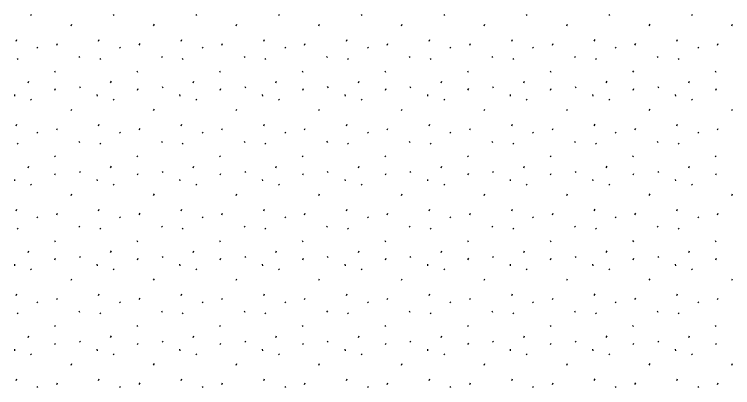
# Model space of a CAD drawing. Extents: x 419396 to 421519, y 4453567 to 4456767.
# Drawn here: x 420562.1 to 420634.2, y 4455584.7 to 4455622.2 of the extents above; entities that cross this region are included whole.
import ezdxf

# ---------------------------------------------------------------- set-up
doc = ezdxf.new("R2010")
doc.units = 0
doc.layers.add('Level 41', color=7, linetype='Continuous')

msp = doc.modelspace()

# ---------------------------------------------------------------- linework, layer by layer
at = {"layer": 'Level 41'}
for p, q in [((420563.772, 4455622.175), (420563.842, 4455622.068)), ((420572.065, 4455622.175), (420572.135, 4455622.068)), ((420580.358, 4455622.175), (420580.428, 4455622.068)), ((420588.651, 4455622.175), (420588.721, 4455622.068)), ((420596.944, 4455622.175), (420597.014, 4455622.068)), ((420605.237, 4455622.175), (420605.307, 4455622.068)), ((420613.53, 4455622.175), (420613.6, 4455622.068)), ((420621.823, 4455622.175), (420621.893, 4455622.068)), ((420630.116, 4455622.175), (420630.186, 4455622.068)), ((420567.828, 4455621.031), (420567.9, 4455621.191)), ((420576.121, 4455621.031), (420576.193, 4455621.191)), ((420584.414, 4455621.031), (420584.486, 4455621.191)), ((420592.707, 4455621.031), (420592.779, 4455621.191)), ((420601, 4455621.031), (420601.072, 4455621.191)), ((420609.293, 4455621.031), (420609.365, 4455621.191)), ((420617.586, 4455621.031), (420617.658, 4455621.191)), ((420625.879, 4455621.031), (420625.951, 4455621.191)), ((420634.172, 4455621.031), (420634.244, 4455621.191)), ((420562.307, 4455619.501), (420562.377, 4455619.661)), ((420570.6, 4455619.501), (420570.67, 4455619.661)), ((420578.893, 4455619.501), (420578.963, 4455619.661)), ((420587.186, 4455619.501), (420587.256, 4455619.661)), ((420595.479, 4455619.501), (420595.549, 4455619.661)), ((420603.772, 4455619.501), (420603.842, 4455619.661)), ((420612.065, 4455619.501), (420612.135, 4455619.661)), ((420620.358, 4455619.501), (420620.428, 4455619.661)), ((420628.651, 4455619.501), (420628.721, 4455619.661)), ((420564.402, 4455618.885), (420564.473, 4455618.779)), ((420566.39, 4455619.093), (420566.461, 4455619.253)), ((420572.695, 4455618.885), (420572.766, 4455618.779)), ((420574.683, 4455619.093), (420574.754, 4455619.253)), ((420580.988, 4455618.885), (420581.059, 4455618.779)), ((420582.976, 4455619.093), (420583.047, 4455619.253)), ((420589.281, 4455618.885), (420589.352, 4455618.779)), ((420591.269, 4455619.093), (420591.34, 4455619.253)), ((420597.574, 4455618.885), (420597.645, 4455618.779)), ((420599.562, 4455619.093), (420599.633, 4455619.253)), ((420605.867, 4455618.885), (420605.938, 4455618.779)), ((420607.855, 4455619.093), (420607.926, 4455619.253)), ((420614.16, 4455618.885), (420614.231, 4455618.779)), ((420616.148, 4455619.093), (420616.219, 4455619.253)), ((420622.453, 4455618.885), (420622.524, 4455618.779)), ((420624.441, 4455619.093), (420624.512, 4455619.253)), ((420630.746, 4455618.885), (420630.817, 4455618.779)), ((420632.734, 4455619.093), (420632.805, 4455619.253)), ((420562.416, 4455617.764), (420562.487, 4455617.657)), ((420568.61, 4455617.956), (420568.681, 4455617.849)), ((420570.709, 4455617.764), (420570.78, 4455617.657)), ((420576.903, 4455617.956), (420576.974, 4455617.849)), ((420579.002, 4455617.764), (420579.073, 4455617.657)), ((420585.196, 4455617.956), (420585.267, 4455617.849)), ((420587.295, 4455617.764), (420587.366, 4455617.657)), ((420593.489, 4455617.956), (420593.56, 4455617.849)), ((420595.588, 4455617.764), (420595.659, 4455617.657)), ((420601.782, 4455617.956), (420601.853, 4455617.849)), ((420603.881, 4455617.764), (420603.952, 4455617.657)), ((420610.075, 4455617.956), (420610.146, 4455617.849)), ((420612.174, 4455617.764), (420612.245, 4455617.657)), ((420618.368, 4455617.956), (420618.439, 4455617.849)), ((420620.467, 4455617.764), (420620.538, 4455617.657)), ((420626.661, 4455617.956), (420626.732, 4455617.849)), ((420628.76, 4455617.764), (420628.831, 4455617.657)), ((420566.154, 4455616.503), (420566.225, 4455616.396)), ((420574.447, 4455616.503), (420574.518, 4455616.396)), ((420582.74, 4455616.503), (420582.811, 4455616.396)), ((420591.033, 4455616.503), (420591.104, 4455616.396)), ((420599.326, 4455616.503), (420599.397, 4455616.396)), ((420607.619, 4455616.503), (420607.69, 4455616.396)), ((420615.912, 4455616.503), (420615.983, 4455616.396)), ((420624.205, 4455616.503), (420624.276, 4455616.396)), ((420632.498, 4455616.503), (420632.569, 4455616.396)), ((420563.513, 4455615.31), (420563.584, 4455615.469)), ((420571.806, 4455615.31), (420571.877, 4455615.469)), ((420580.099, 4455615.31), (420580.17, 4455615.469)), ((420588.392, 4455615.31), (420588.463, 4455615.469)), ((420596.685, 4455615.31), (420596.756, 4455615.469)), ((420604.978, 4455615.31), (420605.049, 4455615.469)), ((420613.271, 4455615.31), (420613.342, 4455615.469)), ((420621.564, 4455615.31), (420621.635, 4455615.469)), ((420629.857, 4455615.31), (420629.928, 4455615.469)), ((420566.212, 4455614.581), (420566.284, 4455614.741)), ((420568.677, 4455614.926), (420568.748, 4455614.819)), ((420574.505, 4455614.581), (420574.577, 4455614.741)), ((420576.97, 4455614.926), (420577.041, 4455614.819)), ((420582.798, 4455614.581), (420582.87, 4455614.741)), ((420585.263, 4455614.926), (420585.334, 4455614.819)), ((420591.091, 4455614.581), (420591.163, 4455614.741)), ((420593.556, 4455614.926), (420593.627, 4455614.819)), ((420599.384, 4455614.581), (420599.456, 4455614.741)), ((420601.849, 4455614.926), (420601.92, 4455614.819)), ((420607.677, 4455614.581), (420607.749, 4455614.741)), ((420610.142, 4455614.926), (420610.213, 4455614.819)), ((420615.97, 4455614.581), (420616.042, 4455614.741)), ((420618.435, 4455614.926), (420618.506, 4455614.819)), ((420624.263, 4455614.581), (420624.335, 4455614.741)), ((420626.728, 4455614.926), (420626.799, 4455614.819)), ((420632.556, 4455614.581), (420632.628, 4455614.741)), ((420562.142, 4455614.135), (420562.16, 4455613.975)), ((420570.435, 4455614.135), (420570.453, 4455613.975)), ((420578.728, 4455614.135), (420578.746, 4455613.975)), ((420587.021, 4455614.135), (420587.039, 4455613.975)), ((420595.314, 4455614.135), (420595.332, 4455613.975)), ((420603.607, 4455614.135), (420603.625, 4455613.975)), ((420611.9, 4455614.135), (420611.918, 4455613.975)), ((420620.193, 4455614.135), (420620.211, 4455613.975)), ((420628.486, 4455614.135), (420628.504, 4455613.975)), ((420563.772, 4455613.665), (420563.842, 4455613.558)), ((420572.065, 4455613.665), (420572.135, 4455613.558)), ((420580.358, 4455613.665), (420580.428, 4455613.558)), ((420588.651, 4455613.665), (420588.721, 4455613.558)), ((420596.944, 4455613.665), (420597.014, 4455613.558)), ((420605.237, 4455613.665), (420605.307, 4455613.558)), ((420613.53, 4455613.665), (420613.6, 4455613.558)), ((420621.823, 4455613.665), (420621.893, 4455613.558)), ((420630.116, 4455613.665), (420630.186, 4455613.558)), ((420567.828, 4455612.521), (420567.9, 4455612.681)), ((420576.121, 4455612.521), (420576.193, 4455612.681)), ((420584.414, 4455612.521), (420584.486, 4455612.681)), ((420592.707, 4455612.521), (420592.779, 4455612.681)), ((420601, 4455612.521), (420601.072, 4455612.681)), ((420609.293, 4455612.521), (420609.365, 4455612.681)), ((420617.586, 4455612.521), (420617.658, 4455612.681)), ((420625.879, 4455612.521), (420625.951, 4455612.681)), ((420634.172, 4455612.521), (420634.244, 4455612.681)), ((420562.307, 4455610.991), (420562.377, 4455611.151)), ((420570.6, 4455610.991), (420570.67, 4455611.151)), ((420578.893, 4455610.991), (420578.963, 4455611.151)), ((420587.186, 4455610.991), (420587.256, 4455611.151)), ((420595.479, 4455610.991), (420595.549, 4455611.151)), ((420603.772, 4455610.991), (420603.842, 4455611.151)), ((420612.065, 4455610.991), (420612.135, 4455611.151)), ((420620.358, 4455610.991), (420620.428, 4455611.151)), ((420628.651, 4455610.991), (420628.721, 4455611.151)), ((420564.402, 4455610.375), (420564.473, 4455610.269)), ((420566.39, 4455610.583), (420566.461, 4455610.743)), ((420572.695, 4455610.375), (420572.766, 4455610.269)), ((420574.683, 4455610.583), (420574.754, 4455610.743)), ((420580.988, 4455610.375), (420581.059, 4455610.269)), ((420582.976, 4455610.583), (420583.047, 4455610.743)), ((420589.281, 4455610.375), (420589.352, 4455610.269)), ((420591.269, 4455610.583), (420591.34, 4455610.743)), ((420597.574, 4455610.375), (420597.645, 4455610.269)), ((420599.562, 4455610.583), (420599.633, 4455610.743)), ((420605.867, 4455610.375), (420605.938, 4455610.269)), ((420607.855, 4455610.583), (420607.926, 4455610.743)), ((420614.16, 4455610.375), (420614.231, 4455610.269)), ((420616.148, 4455610.583), (420616.219, 4455610.743)), ((420622.453, 4455610.375), (420622.524, 4455610.269)), ((420624.441, 4455610.583), (420624.512, 4455610.743)), ((420630.746, 4455610.375), (420630.817, 4455610.269)), ((420632.734, 4455610.583), (420632.805, 4455610.743)), ((420568.61, 4455609.446), (420568.681, 4455609.339)), ((420576.903, 4455609.446), (420576.974, 4455609.339)), ((420585.196, 4455609.446), (420585.267, 4455609.339)), ((420593.489, 4455609.446), (420593.56, 4455609.339)), ((420601.782, 4455609.446), (420601.853, 4455609.339)), ((420610.075, 4455609.446), (420610.146, 4455609.339)), ((420618.368, 4455609.446), (420618.439, 4455609.339)), ((420626.661, 4455609.446), (420626.732, 4455609.339)), ((420562.416, 4455609.254), (420562.487, 4455609.147)), ((420570.709, 4455609.254), (420570.78, 4455609.147)), ((420579.002, 4455609.254), (420579.073, 4455609.147)), ((420587.295, 4455609.254), (420587.366, 4455609.147)), ((420595.588, 4455609.254), (420595.659, 4455609.147)), ((420603.881, 4455609.254), (420603.952, 4455609.147)), ((420612.174, 4455609.254), (420612.245, 4455609.147)), ((420620.467, 4455609.254), (420620.538, 4455609.147)), ((420628.76, 4455609.254), (420628.831, 4455609.147)), ((420566.154, 4455607.993), (420566.225, 4455607.886)), ((420574.447, 4455607.993), (420574.518, 4455607.886)), ((420582.74, 4455607.993), (420582.811, 4455607.886)), ((420591.033, 4455607.993), (420591.104, 4455607.886)), ((420599.326, 4455607.993), (420599.397, 4455607.886)), ((420607.619, 4455607.993), (420607.69, 4455607.886)), ((420615.912, 4455607.993), (420615.983, 4455607.886)), ((420624.205, 4455607.993), (420624.276, 4455607.886)), ((420632.498, 4455607.993), (420632.569, 4455607.886)), ((420563.513, 4455606.8), (420563.584, 4455606.959)), ((420571.806, 4455606.8), (420571.877, 4455606.959)), ((420580.099, 4455606.8), (420580.17, 4455606.959)), ((420588.392, 4455606.8), (420588.463, 4455606.959)), ((420596.685, 4455606.8), (420596.756, 4455606.959)), ((420604.978, 4455606.8), (420605.049, 4455606.959)), ((420613.271, 4455606.8), (420613.342, 4455606.959)), ((420621.564, 4455606.8), (420621.635, 4455606.959)), ((420629.857, 4455606.8), (420629.928, 4455606.959)), ((420566.212, 4455606.071), (420566.284, 4455606.231)), ((420568.677, 4455606.416), (420568.748, 4455606.309)), ((420574.505, 4455606.071), (420574.577, 4455606.231)), ((420576.97, 4455606.416), (420577.041, 4455606.309)), ((420582.798, 4455606.071), (420582.87, 4455606.231)), ((420585.263, 4455606.416), (420585.334, 4455606.309)), ((420591.091, 4455606.071), (420591.163, 4455606.231)), ((420593.556, 4455606.416), (420593.627, 4455606.309)), ((420599.384, 4455606.071), (420599.456, 4455606.231)), ((420601.849, 4455606.416), (420601.92, 4455606.309)), ((420607.677, 4455606.071), (420607.749, 4455606.231)), ((420610.142, 4455606.416), (420610.213, 4455606.309)), ((420615.97, 4455606.071), (420616.042, 4455606.231)), ((420618.435, 4455606.416), (420618.506, 4455606.309)), ((420624.263, 4455606.071), (420624.335, 4455606.231)), ((420626.728, 4455606.416), (420626.799, 4455606.309)), ((420632.556, 4455606.071), (420632.628, 4455606.231)), ((420562.142, 4455605.625), (420562.16, 4455605.465)), ((420563.772, 4455605.155), (420563.842, 4455605.048)), ((420570.435, 4455605.625), (420570.453, 4455605.465)), ((420572.065, 4455605.155), (420572.135, 4455605.048)), ((420578.728, 4455605.625), (420578.746, 4455605.465)), ((420580.358, 4455605.155), (420580.428, 4455605.048)), ((420587.021, 4455605.625), (420587.039, 4455605.465)), ((420588.651, 4455605.155), (420588.721, 4455605.048)), ((420595.314, 4455605.625), (420595.332, 4455605.465)), ((420596.944, 4455605.155), (420597.014, 4455605.048)), ((420603.607, 4455605.625), (420603.625, 4455605.465)), ((420605.237, 4455605.155), (420605.307, 4455605.048)), ((420611.9, 4455605.625), (420611.918, 4455605.465)), ((420613.53, 4455605.155), (420613.6, 4455605.048)), ((420620.193, 4455605.625), (420620.211, 4455605.465)), ((420621.823, 4455605.155), (420621.893, 4455605.048)), ((420628.486, 4455605.625), (420628.504, 4455605.465)), ((420630.116, 4455605.155), (420630.186, 4455605.048)), ((420567.828, 4455604.011), (420567.9, 4455604.171)), ((420576.121, 4455604.011), (420576.193, 4455604.171)), ((420584.414, 4455604.011), (420584.486, 4455604.171)), ((420592.707, 4455604.011), (420592.779, 4455604.171)), ((420601, 4455604.011), (420601.072, 4455604.171)), ((420609.293, 4455604.011), (420609.365, 4455604.171)), ((420617.586, 4455604.011), (420617.658, 4455604.171)), ((420625.879, 4455604.011), (420625.951, 4455604.171)), ((420634.172, 4455604.011), (420634.244, 4455604.171)), ((420562.307, 4455602.481), (420562.377, 4455602.641)), ((420566.39, 4455602.073), (420566.461, 4455602.233)), ((420570.6, 4455602.481), (420570.67, 4455602.641)), ((420574.683, 4455602.073), (420574.754, 4455602.233)), ((420578.893, 4455602.481), (420578.963, 4455602.641)), ((420582.976, 4455602.073), (420583.047, 4455602.233)), ((420587.186, 4455602.481), (420587.256, 4455602.641)), ((420591.269, 4455602.073), (420591.34, 4455602.233)), ((420595.479, 4455602.481), (420595.549, 4455602.641)), ((420599.562, 4455602.073), (420599.633, 4455602.233)), ((420603.772, 4455602.481), (420603.842, 4455602.641)), ((420607.855, 4455602.073), (420607.926, 4455602.233)), ((420612.065, 4455602.481), (420612.135, 4455602.641)), ((420616.148, 4455602.073), (420616.219, 4455602.233)), ((420620.358, 4455602.481), (420620.428, 4455602.641)), ((420624.441, 4455602.073), (420624.512, 4455602.233)), ((420628.651, 4455602.481), (420628.721, 4455602.641)), ((420632.734, 4455602.073), (420632.805, 4455602.233)), ((420564.402, 4455601.865), (420564.473, 4455601.759)), ((420572.695, 4455601.865), (420572.766, 4455601.759)), ((420580.988, 4455601.865), (420581.059, 4455601.759)), ((420589.281, 4455601.865), (420589.352, 4455601.759)), ((420597.574, 4455601.865), (420597.645, 4455601.759)), ((420605.867, 4455601.865), (420605.938, 4455601.759)), ((420614.16, 4455601.865), (420614.231, 4455601.759)), ((420622.453, 4455601.865), (420622.524, 4455601.759)), ((420630.746, 4455601.865), (420630.817, 4455601.759)), ((420568.61, 4455600.936), (420568.681, 4455600.829)), ((420576.903, 4455600.936), (420576.974, 4455600.829)), ((420585.196, 4455600.936), (420585.267, 4455600.829)), ((420593.489, 4455600.936), (420593.56, 4455600.829)), ((420601.782, 4455600.936), (420601.853, 4455600.829)), ((420610.075, 4455600.936), (420610.146, 4455600.829)), ((420618.368, 4455600.936), (420618.439, 4455600.829)), ((420626.661, 4455600.936), (420626.732, 4455600.829)), ((420562.416, 4455600.744), (420562.487, 4455600.637)), ((420570.709, 4455600.744), (420570.78, 4455600.637)), ((420579.002, 4455600.744), (420579.073, 4455600.637)), ((420587.295, 4455600.744), (420587.366, 4455600.637)), ((420595.588, 4455600.744), (420595.659, 4455600.637)), ((420603.881, 4455600.744), (420603.952, 4455600.637)), ((420612.174, 4455600.744), (420612.245, 4455600.637)), ((420620.467, 4455600.744), (420620.538, 4455600.637)), ((420628.76, 4455600.744), (420628.831, 4455600.637)), ((420566.154, 4455599.483), (420566.225, 4455599.376)), ((420574.447, 4455599.483), (420574.518, 4455599.376)), ((420582.74, 4455599.483), (420582.811, 4455599.376)), ((420591.033, 4455599.483), (420591.104, 4455599.376)), ((420599.326, 4455599.483), (420599.397, 4455599.376)), ((420607.619, 4455599.483), (420607.69, 4455599.376)), ((420615.912, 4455599.483), (420615.983, 4455599.376)), ((420624.205, 4455599.483), (420624.276, 4455599.376)), ((420632.498, 4455599.483), (420632.569, 4455599.376)), ((420563.513, 4455598.29), (420563.584, 4455598.449)), ((420568.677, 4455597.906), (420568.748, 4455597.799)), ((420571.806, 4455598.29), (420571.877, 4455598.449)), ((420576.97, 4455597.906), (420577.041, 4455597.799)), ((420580.099, 4455598.29), (420580.17, 4455598.449)), ((420585.263, 4455597.906), (420585.334, 4455597.799)), ((420588.392, 4455598.29), (420588.463, 4455598.449)), ((420593.556, 4455597.906), (420593.627, 4455597.799)), ((420596.685, 4455598.29), (420596.756, 4455598.449)), ((420601.849, 4455597.906), (420601.92, 4455597.799)), ((420604.978, 4455598.29), (420605.049, 4455598.449)), ((420610.142, 4455597.906), (420610.213, 4455597.799)), ((420613.271, 4455598.29), (420613.342, 4455598.449)), ((420618.435, 4455597.906), (420618.506, 4455597.799)), ((420621.564, 4455598.29), (420621.635, 4455598.449)), ((420626.728, 4455597.906), (420626.799, 4455597.799)), ((420629.857, 4455598.29), (420629.928, 4455598.449)), ((420566.212, 4455597.561), (420566.284, 4455597.721)), ((420574.505, 4455597.561), (420574.577, 4455597.721)), ((420582.798, 4455597.561), (420582.87, 4455597.721)), ((420591.091, 4455597.561), (420591.163, 4455597.721)), ((420599.384, 4455597.561), (420599.456, 4455597.721)), ((420607.677, 4455597.561), (420607.749, 4455597.721)), ((420615.97, 4455597.561), (420616.042, 4455597.721)), ((420624.263, 4455597.561), (420624.335, 4455597.721)), ((420632.556, 4455597.561), (420632.628, 4455597.721)), ((420562.142, 4455597.115), (420562.16, 4455596.955)), ((420563.772, 4455596.645), (420563.842, 4455596.538)), ((420570.435, 4455597.115), (420570.453, 4455596.955)), ((420572.065, 4455596.645), (420572.135, 4455596.538)), ((420578.728, 4455597.115), (420578.746, 4455596.955)), ((420580.358, 4455596.645), (420580.428, 4455596.538)), ((420587.021, 4455597.115), (420587.039, 4455596.955)), ((420588.651, 4455596.645), (420588.721, 4455596.538)), ((420595.314, 4455597.115), (420595.332, 4455596.955)), ((420596.944, 4455596.645), (420597.014, 4455596.538)), ((420603.607, 4455597.115), (420603.625, 4455596.955)), ((420605.237, 4455596.645), (420605.307, 4455596.538)), ((420611.9, 4455597.115), (420611.918, 4455596.955)), ((420613.53, 4455596.645), (420613.6, 4455596.538)), ((420620.193, 4455597.115), (420620.211, 4455596.955)), ((420621.823, 4455596.645), (420621.893, 4455596.538)), ((420628.486, 4455597.115), (420628.504, 4455596.955)), ((420630.116, 4455596.645), (420630.186, 4455596.538)), ((420567.828, 4455595.501), (420567.9, 4455595.661)), ((420576.121, 4455595.501), (420576.193, 4455595.661)), ((420584.414, 4455595.501), (420584.486, 4455595.661)), ((420592.707, 4455595.501), (420592.779, 4455595.661)), ((420601, 4455595.501), (420601.072, 4455595.661)), ((420609.293, 4455595.501), (420609.365, 4455595.661)), ((420617.586, 4455595.501), (420617.658, 4455595.661)), ((420625.879, 4455595.501), (420625.951, 4455595.661)), ((420634.172, 4455595.501), (420634.244, 4455595.661)), ((420562.307, 4455593.971), (420562.377, 4455594.131)), ((420566.39, 4455593.563), (420566.461, 4455593.723)), ((420570.6, 4455593.971), (420570.67, 4455594.131)), ((420574.683, 4455593.563), (420574.754, 4455593.723)), ((420578.893, 4455593.971), (420578.963, 4455594.131)), ((420582.976, 4455593.563), (420583.047, 4455593.723)), ((420587.186, 4455593.971), (420587.256, 4455594.131)), ((420591.269, 4455593.563), (420591.34, 4455593.723)), ((420595.479, 4455593.971), (420595.549, 4455594.131)), ((420599.562, 4455593.563), (420599.633, 4455593.723)), ((420603.772, 4455593.971), (420603.842, 4455594.131)), ((420607.855, 4455593.563), (420607.926, 4455593.723)), ((420612.065, 4455593.971), (420612.135, 4455594.131)), ((420616.148, 4455593.563), (420616.219, 4455593.723)), ((420620.358, 4455593.971), (420620.428, 4455594.131)), ((420624.441, 4455593.563), (420624.512, 4455593.723)), ((420628.651, 4455593.971), (420628.721, 4455594.131)), ((420632.734, 4455593.563), (420632.805, 4455593.723)), ((420564.402, 4455593.355), (420564.473, 4455593.249)), ((420572.695, 4455593.355), (420572.766, 4455593.249)), ((420580.988, 4455593.355), (420581.059, 4455593.249)), ((420589.281, 4455593.355), (420589.352, 4455593.249)), ((420597.574, 4455593.355), (420597.645, 4455593.249)), ((420605.867, 4455593.355), (420605.938, 4455593.249)), ((420614.16, 4455593.355), (420614.231, 4455593.249)), ((420622.453, 4455593.355), (420622.524, 4455593.249)), ((420630.746, 4455593.355), (420630.817, 4455593.249)), ((420562.416, 4455592.234), (420562.487, 4455592.127)), ((420568.61, 4455592.426), (420568.681, 4455592.319)), ((420570.709, 4455592.234), (420570.78, 4455592.127)), ((420576.903, 4455592.426), (420576.974, 4455592.319)), ((420579.002, 4455592.234), (420579.073, 4455592.127)), ((420585.196, 4455592.426), (420585.267, 4455592.319)), ((420587.295, 4455592.234), (420587.366, 4455592.127)), ((420593.489, 4455592.426), (420593.56, 4455592.319)), ((420595.588, 4455592.234), (420595.659, 4455592.127)), ((420601.782, 4455592.426), (420601.853, 4455592.319)), ((420603.881, 4455592.234), (420603.952, 4455592.127)), ((420610.075, 4455592.426), (420610.146, 4455592.319)), ((420612.174, 4455592.234), (420612.245, 4455592.127)), ((420618.368, 4455592.426), (420618.439, 4455592.319)), ((420620.467, 4455592.234), (420620.538, 4455592.127)), ((420626.661, 4455592.426), (420626.732, 4455592.319)), ((420628.76, 4455592.234), (420628.831, 4455592.127)), ((420566.154, 4455590.973), (420566.225, 4455590.866)), ((420574.447, 4455590.973), (420574.518, 4455590.866)), ((420582.74, 4455590.973), (420582.811, 4455590.866)), ((420591.033, 4455590.973), (420591.104, 4455590.866)), ((420599.326, 4455590.973), (420599.397, 4455590.866)), ((420607.619, 4455590.973), (420607.69, 4455590.866)), ((420615.912, 4455590.973), (420615.983, 4455590.866)), ((420624.205, 4455590.973), (420624.276, 4455590.866)), ((420632.498, 4455590.973), (420632.569, 4455590.866)), ((420563.513, 4455589.78), (420563.584, 4455589.939)), ((420568.677, 4455589.396), (420568.748, 4455589.289)), ((420571.806, 4455589.78), (420571.877, 4455589.939)), ((420576.97, 4455589.396), (420577.041, 4455589.289)), ((420580.099, 4455589.78), (420580.17, 4455589.939)), ((420585.263, 4455589.396), (420585.334, 4455589.289)), ((420588.392, 4455589.78), (420588.463, 4455589.939)), ((420593.556, 4455589.396), (420593.627, 4455589.289)), ((420596.685, 4455589.78), (420596.756, 4455589.939)), ((420601.849, 4455589.396), (420601.92, 4455589.289)), ((420604.978, 4455589.78), (420605.049, 4455589.939)), ((420610.142, 4455589.396), (420610.213, 4455589.289)), ((420613.271, 4455589.78), (420613.342, 4455589.939)), ((420618.435, 4455589.396), (420618.506, 4455589.289)), ((420621.564, 4455589.78), (420621.635, 4455589.939)), ((420626.728, 4455589.396), (420626.799, 4455589.289)), ((420629.857, 4455589.78), (420629.928, 4455589.939)), ((420562.142, 4455588.605), (420562.16, 4455588.445)), ((420566.212, 4455589.051), (420566.284, 4455589.211)), ((420570.435, 4455588.605), (420570.453, 4455588.445)), ((420574.505, 4455589.051), (420574.577, 4455589.211)), ((420578.728, 4455588.605), (420578.746, 4455588.445)), ((420582.798, 4455589.051), (420582.87, 4455589.211)), ((420587.021, 4455588.605), (420587.039, 4455588.445)), ((420591.091, 4455589.051), (420591.163, 4455589.211)), ((420595.314, 4455588.605), (420595.332, 4455588.445)), ((420599.384, 4455589.051), (420599.456, 4455589.211)), ((420603.607, 4455588.605), (420603.625, 4455588.445)), ((420607.677, 4455589.051), (420607.749, 4455589.211)), ((420611.9, 4455588.605), (420611.918, 4455588.445)), ((420615.97, 4455589.051), (420616.042, 4455589.211)), ((420620.193, 4455588.605), (420620.211, 4455588.445)), ((420624.263, 4455589.051), (420624.335, 4455589.211)), ((420628.486, 4455588.605), (420628.504, 4455588.445)), ((420632.556, 4455589.051), (420632.628, 4455589.211)), ((420563.772, 4455588.135), (420563.842, 4455588.028)), ((420572.065, 4455588.135), (420572.135, 4455588.028)), ((420580.358, 4455588.135), (420580.428, 4455588.028)), ((420588.651, 4455588.135), (420588.721, 4455588.028)), ((420596.944, 4455588.135), (420597.014, 4455588.028)), ((420605.237, 4455588.135), (420605.307, 4455588.028)), ((420613.53, 4455588.135), (420613.6, 4455588.028)), ((420621.823, 4455588.135), (420621.893, 4455588.028)), ((420630.116, 4455588.135), (420630.186, 4455588.028)), ((420567.828, 4455586.991), (420567.9, 4455587.151)), ((420576.121, 4455586.991), (420576.193, 4455587.151)), ((420584.414, 4455586.991), (420584.486, 4455587.151)), ((420592.707, 4455586.991), (420592.779, 4455587.151)), ((420601, 4455586.991), (420601.072, 4455587.151)), ((420609.293, 4455586.991), (420609.365, 4455587.151)), ((420617.586, 4455586.991), (420617.658, 4455587.151)), ((420625.879, 4455586.991), (420625.951, 4455587.151)), ((420634.172, 4455586.991), (420634.244, 4455587.151)), ((420562.307, 4455585.461), (420562.377, 4455585.621)), ((420566.39, 4455585.053), (420566.461, 4455585.213)), ((420570.6, 4455585.461), (420570.67, 4455585.621)), ((420574.683, 4455585.053), (420574.754, 4455585.213)), ((420578.893, 4455585.461), (420578.963, 4455585.621)), ((420582.976, 4455585.053), (420583.047, 4455585.213)), ((420587.186, 4455585.461), (420587.256, 4455585.621)), ((420591.269, 4455585.053), (420591.34, 4455585.213)), ((420595.479, 4455585.461), (420595.549, 4455585.621)), ((420599.562, 4455585.053), (420599.633, 4455585.213)), ((420603.772, 4455585.461), (420603.842, 4455585.621)), ((420607.855, 4455585.053), (420607.926, 4455585.213)), ((420612.065, 4455585.461), (420612.135, 4455585.621)), ((420616.148, 4455585.053), (420616.219, 4455585.213)), ((420620.358, 4455585.461), (420620.428, 4455585.621)), ((420624.441, 4455585.053), (420624.512, 4455585.213)), ((420628.651, 4455585.461), (420628.721, 4455585.621)), ((420632.734, 4455585.053), (420632.805, 4455585.213)), ((420564.402, 4455584.845), (420564.473, 4455584.739)), ((420572.695, 4455584.845), (420572.766, 4455584.739)), ((420580.988, 4455584.845), (420581.059, 4455584.739)), ((420589.281, 4455584.845), (420589.352, 4455584.739)), ((420597.574, 4455584.845), (420597.645, 4455584.739)), ((420605.867, 4455584.845), (420605.938, 4455584.739)), ((420614.16, 4455584.845), (420614.231, 4455584.739)), ((420622.453, 4455584.845), (420622.524, 4455584.739)), ((420630.746, 4455584.845), (420630.817, 4455584.739))]:
    msp.add_line(p, q, dxfattribs=at)

doc.saveas('drawing.dxf')
